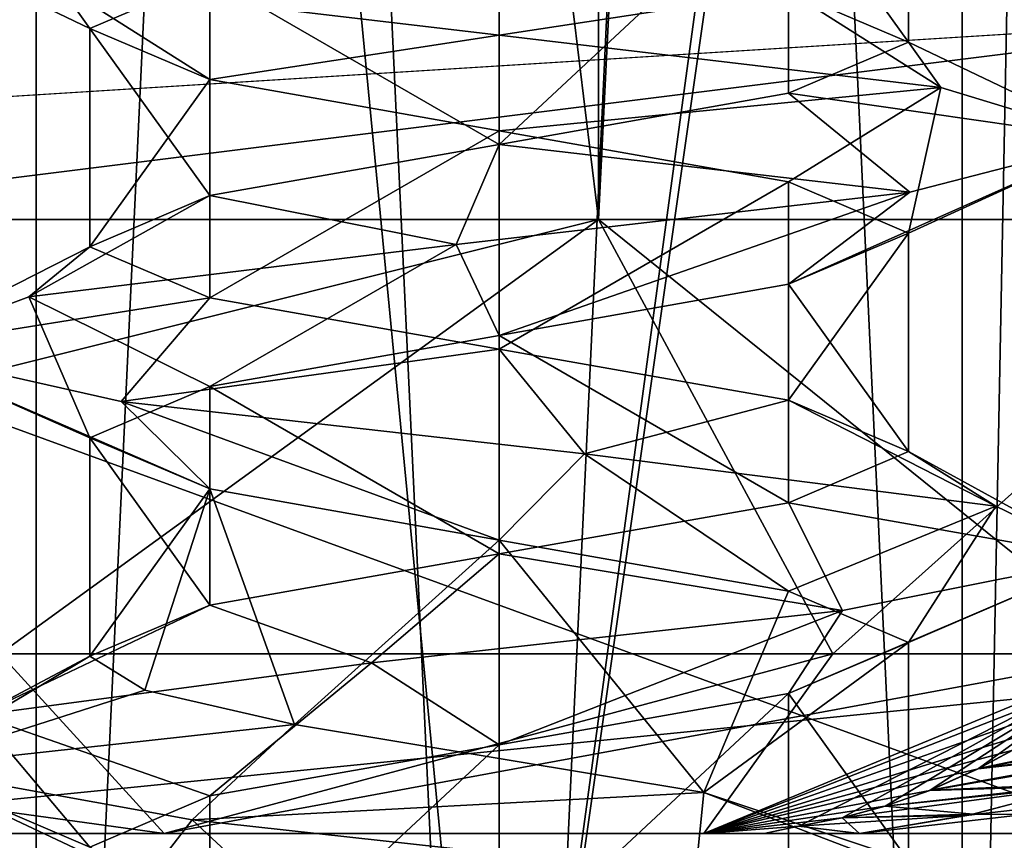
# Model space of a CAD drawing. Header units: millimetres. Extents: x -50 to 50, y -22 to 96.
# Tile 236 of 374: x 20.83 to 23.23, y -16.02 to -14.01. Entities that reach past the tile are written whole.
import ezdxf

# ---------------------------------------------------------------- set-up
doc = ezdxf.new("R2010")
doc.units = ezdxf.units.MM
doc.header["$LTSCALE"] = 65.185185
for name, color, linetype in [('12', 7, 'CONTINUOUS'), ('1231', 7, 'CONTINUOUS'), ('1233', 7, 'CONTINUOUS'), ('1287', 7, 'CONTINUOUS'), ('1288', 7, 'CONTINUOUS'), ('1289', 7, 'CONTINUOUS'), ('1290', 7, 'CONTINUOUS'), ('1298', 7, 'CONTINUOUS'), ('13', 7, 'CONTINUOUS'), ('1301', 7, 'CONTINUOUS'), ('1304', 7, 'CONTINUOUS'), ('1307', 7, 'CONTINUOUS'), ('14', 7, 'CONTINUOUS'), ('15', 7, 'CONTINUOUS'), ('16', 7, 'CONTINUOUS'), ('17', 7, 'CONTINUOUS'), ('18', 7, 'CONTINUOUS'), ('29', 7, 'CONTINUOUS'), ('3126', 7, 'CONTINUOUS'), ('3128', 7, 'CONTINUOUS'), ('3129', 7, 'CONTINUOUS'), ('3130', 7, 'CONTINUOUS'), ('3272', 7, 'CONTINUOUS'), ('3274', 7, 'CONTINUOUS'), ('3275', 7, 'CONTINUOUS'), ('3276', 7, 'CONTINUOUS'), ('3725', 7, 'CONTINUOUS'), ('3726', 7, 'CONTINUOUS'), ('3727', 7, 'CONTINUOUS'), ('3758', 7, 'CONTINUOUS'), ('3759', 7, 'CONTINUOUS'), ('3760', 7, 'CONTINUOUS'), ('3859', 7, 'CONTINUOUS'), ('3860', 7, 'CONTINUOUS'), ('3861', 7, 'CONTINUOUS'), ('3892', 7, 'CONTINUOUS'), ('3893', 7, 'CONTINUOUS'), ('3894', 7, 'CONTINUOUS'), ('42', 7, 'CONTINUOUS'), ('72', 7, 'CONTINUOUS')]:
    doc.layers.add(name, color=color, linetype=linetype)

msp = doc.modelspace()

# ---------------------------------------------------------------- linework, layer by layer
at = {"layer": '12', "color": 7, "linetype": 'CONTINUOUS', "true_color": 0xf2c12d}
for points in [[(18, -15.5607, -34.5607), (18, -14.5, -35), (22.2426, -14.5, -33.2426), (18, -15.5607, -34.5607)], [(20.7803, -15.5607, -33.8157), (18, -15.5607, -34.5607), (22.2426, -14.5, -33.2426), (20.7803, -15.5607, -33.8157)], [(22.8157, -15.5607, -31.7803), (20.7803, -15.5607, -33.8157), (22.2426, -14.5, -33.2426), (22.8157, -15.5607, -31.7803)], [(24, -14.5, -29), (22.8157, -15.5607, -31.7803), (22.2426, -14.5, -33.2426), (24, -14.5, -29)], [(23.5607, -15.5607, -29), (22.8157, -15.5607, -31.7803), (24, -14.5, -29), (23.5607, -15.5607, -29)], [(18, -16, -33.5), (20.7803, -15.5607, -33.8157), (21.182, -16, -32.182), (18, -16, -33.5)], [(20.7803, -15.5607, -33.8157), (22.8157, -15.5607, -31.7803), (21.182, -16, -32.182), (20.7803, -15.5607, -33.8157)], [(22.8157, -15.5607, -31.7803), (23.5607, -15.5607, -29), (21.182, -16, -32.182), (22.8157, -15.5607, -31.7803)], [(21.182, -16, -32.182), (23.5607, -15.5607, -29), (22.5, -16, -29), (21.182, -16, -32.182)]]:
    msp.add_3dface(points, dxfattribs=at)
at = {"layer": '1231', "color": 7, "linetype": 'CONTINUOUS', "true_color": 0xe0f2ff}
for points in [[(10.6231, -11.2872, -50), (24, -14, -50), (0, -15.5, -50), (10.6231, -11.2872, -50)], [(39.9586, -22, -50), (-39.9586, -22, -50), (39.9586, -14, -50), (39.9586, -22, -50)], [(39.9586, -14, -50), (-39.9586, -22, -50), (24, -14, -50), (39.9586, -14, -50)], [(24, -14, -50), (-39.9586, -22, -50), (0, -15.5, -50), (24, -14, -50)]]:
    msp.add_3dface(points, dxfattribs=at)
at = {"layer": '1233', "color": 7, "linetype": 'CONTINUOUS', "true_color": 0xe0f2ff}
for points in [[(0, -15.5, 50), (39.9586, -22, 50), (10.6231, -11.2872, 50), (0, -15.5, 50)], [(39.9586, -22, 50), (24, -14, 50), (10.6231, -11.2872, 50), (39.9586, -22, 50)], [(-39.9586, -22, 50), (39.9586, -22, 50), (-39.9586, -14, 50), (-39.9586, -22, 50)], [(39.9586, -22, 50), (-24, -14, 50), (-39.9586, -14, 50), (39.9586, -22, 50)], [(-24, -14, 50), (39.9586, -22, 50), (0, -15.5, 50), (-24, -14, 50)]]:
    msp.add_3dface(points, dxfattribs=at)
at = {"layer": '1287', "color": 7, "linetype": 'CONTINUOUS', "true_color": 0xe0f2ff}
for points in [[(22, 4.5, -39), (19.8787, 4.5, -39.8787), (22, -17.5, -39), (22, 4.5, -39)], [(22, -17.5, -39), (19.8787, 4.5, -39.8787), (19.8787, -17.5, -39.8787), (22, -17.5, -39)]]:
    msp.add_3dface(points, dxfattribs=at)
at = {"layer": '1288', "color": 7, "linetype": 'CONTINUOUS', "true_color": 0xe0f2ff}
for points in [[(25, 4.5, -39), (22, 4.5, -39), (22, -17.5, -39), (25, 4.5, -39)], [(25, 4.5, -39), (22, -17.5, -39), (24.5, 0, -39), (25, 4.5, -39)], [(24.5, 0, -39), (22, -17.5, -39), (24.5, -17.5, -39), (24.5, 0, -39)]]:
    msp.add_3dface(points, dxfattribs=at)
at = {"layer": '1289', "color": 7, "linetype": 'CONTINUOUS', "true_color": 0xe0f2ff}
for points in [[(22, -17.5, 39), (22, 4.5, 39), (24.5, -17.5, 39), (22, -17.5, 39)], [(24.5, -17.5, 39), (22, 4.5, 39), (24.5, 0, 39), (24.5, -17.5, 39)]]:
    msp.add_3dface(points, dxfattribs=at)
at = {"layer": '1290', "color": 7, "linetype": 'CONTINUOUS', "true_color": 0xe0f2ff}
for points in [[(22, 4.5, 39), (22, -17.5, 39), (19.8787, -17.5, 39.8787), (22, 4.5, 39)], [(19.8787, 4.5, 39.8787), (22, 4.5, 39), (19.8787, -17.5, 39.8787), (19.8787, 4.5, 39.8787)]]:
    msp.add_3dface(points, dxfattribs=at)
at = {"layer": '1298', "color": 7, "linetype": 'CONTINUOUS', "true_color": 0xe0f2ff}
for points in [[(23.1315, 4.5, -43.1313), (22, 4.5, -43.6), (23.1314, -19.6, -43.1314), (23.1315, 4.5, -43.1313)], [(23.1314, -19.6, -43.1314), (22, 4.5, -43.6), (22, -19.6, -43.6), (23.1314, -19.6, -43.1314)], [(22, 4.5, -40.4), (23.1315, 4.5, -40.8687), (22, -19.6, -40.4), (22, 4.5, -40.4)], [(22, -19.6, -40.4), (23.1315, 4.5, -40.8687), (23.1314, -19.6, -40.8686), (22, -19.6, -40.4)], [(23.6, -19.6, -42), (23.1315, 4.5, -43.1313), (23.1314, -19.6, -43.1314), (23.6, -19.6, -42)], [(23.1315, 4.5, -40.8687), (23.6, 4.5, -42), (23.1314, -19.6, -40.8686), (23.1315, 4.5, -40.8687)], [(23.1314, -19.6, -40.8686), (23.6, 4.5, -42), (23.6, -19.6, -42), (23.1314, -19.6, -40.8686)], [(23.6, 4.5, -42), (23.1315, 4.5, -43.1313), (23.6, -19.6, -42), (23.6, 4.5, -42)]]:
    msp.add_3dface(points, dxfattribs=at)
at = {"layer": '13', "color": 7, "linetype": 'CONTINUOUS', "true_color": 0xf2c12d}
for points in [[(22.5, -16, -29), (23.5607, -15.5607, -29), (22.5, -16, -3.2852), (22.5, -16, -29)], [(22.5, -16, -3.2852), (23.5607, -15.5607, -29), (22.7323, -15.9819, -3.4306), (22.5, -16, -3.2852)], [(22.7323, -15.9819, -3.4306), (23.5607, -15.5607, -29), (22.838, -15.9614, -3.6148), (22.7323, -15.9819, -3.4306)], [(22.838, -15.9614, -3.6148), (23.5607, -15.5607, -29), (22.9432, -15.933, -3.8615), (22.838, -15.9614, -3.6148)], [(22.9432, -15.933, -3.8615), (23.5607, -15.5607, -29), (23.0531, -15.8943, -4.1783), (22.9432, -15.933, -3.8615)], [(23.0531, -15.8943, -4.1783), (23.5607, -15.5607, -29), (23.1712, -15.8415, -4.5778), (23.0531, -15.8943, -4.1783)], [(23.1712, -15.8415, -4.5778), (23.5607, -15.5607, -29), (23.2558, -15.7957, -4.8981), (23.1712, -15.8415, -4.5778)]]:
    msp.add_3dface(points, dxfattribs=at)
at = {"layer": '1301', "color": 7, "linetype": 'CONTINUOUS', "true_color": 0xe0f2ff}
for points in [[(20.4, -19.6, -42), (20.8686, -19.6, -43.1314), (20.4, 4.5, -42), (20.4, -19.6, -42)], [(20.4, 4.5, -42), (20.8686, -19.6, -43.1314), (20.8685, 4.5, -43.1313), (20.4, 4.5, -42)], [(20.8686, -19.6, -40.8686), (20.4, -19.6, -42), (20.8685, 4.5, -40.8687), (20.8686, -19.6, -40.8686)], [(20.8685, 4.5, -40.8687), (20.4, -19.6, -42), (20.4, 4.5, -42), (20.8685, 4.5, -40.8687)], [(22, -19.6, -43.6), (22, 4.5, -43.6), (20.8685, 4.5, -43.1313), (22, -19.6, -43.6)], [(22, 4.5, -40.4), (20.8686, -19.6, -40.8686), (20.8685, 4.5, -40.8687), (22, 4.5, -40.4)], [(20.8686, -19.6, -43.1314), (22, -19.6, -43.6), (20.8685, 4.5, -43.1313), (20.8686, -19.6, -43.1314)], [(22, 4.5, -40.4), (22, -19.6, -40.4), (20.8686, -19.6, -40.8686), (22, 4.5, -40.4)]]:
    msp.add_3dface(points, dxfattribs=at)
at = {"layer": '1304', "color": 7, "linetype": 'CONTINUOUS', "true_color": 0xe0f2ff}
for points in [[(22, -19.6, 43.6), (22, 4.5, 43.6), (23.1315, 4.5, 43.1313), (22, -19.6, 43.6)], [(23.1314, -19.6, 43.1314), (22, -19.6, 43.6), (23.1315, 4.5, 43.1313), (23.1314, -19.6, 43.1314)], [(22, -19.6, 40.4), (23.1314, -19.6, 40.8686), (22, 4.5, 40.4), (22, -19.6, 40.4)], [(22, 4.5, 40.4), (23.1314, -19.6, 40.8686), (23.1315, 4.5, 40.8687), (22, 4.5, 40.4)], [(23.6, -19.6, 42), (23.1314, -19.6, 43.1314), (23.6, 4.5, 42), (23.6, -19.6, 42)], [(23.6, 4.5, 42), (23.1314, -19.6, 43.1314), (23.1315, 4.5, 43.1313), (23.6, 4.5, 42)], [(23.1314, -19.6, 40.8686), (23.6, -19.6, 42), (23.1315, 4.5, 40.8687), (23.1314, -19.6, 40.8686)], [(23.1315, 4.5, 40.8687), (23.6, -19.6, 42), (23.6, 4.5, 42), (23.1315, 4.5, 40.8687)]]:
    msp.add_3dface(points, dxfattribs=at)
at = {"layer": '1307', "color": 7, "linetype": 'CONTINUOUS', "true_color": 0xe0f2ff}
for points in [[(20.4, 4.5, 42), (20.8685, 4.5, 43.1313), (20.4, -19.6, 42), (20.4, 4.5, 42)], [(20.4, -19.6, 42), (20.8685, 4.5, 43.1313), (20.8686, -19.6, 43.1314), (20.4, -19.6, 42)], [(20.8685, 4.5, 40.8687), (20.4, 4.5, 42), (20.8686, -19.6, 40.8686), (20.8685, 4.5, 40.8687)], [(20.8686, -19.6, 40.8686), (20.4, 4.5, 42), (20.4, -19.6, 42), (20.8686, -19.6, 40.8686)], [(20.8685, 4.5, 43.1313), (22, 4.5, 43.6), (20.8686, -19.6, 43.1314), (20.8685, 4.5, 43.1313)], [(22, -19.6, 40.4), (22, 4.5, 40.4), (20.8685, 4.5, 40.8687), (22, -19.6, 40.4)], [(22, -19.6, 40.4), (20.8685, 4.5, 40.8687), (20.8686, -19.6, 40.8686), (22, -19.6, 40.4)], [(22, 4.5, 43.6), (22, -19.6, 43.6), (20.8686, -19.6, 43.1314), (22, 4.5, 43.6)]]:
    msp.add_3dface(points, dxfattribs=at)
at = {"layer": '14', "color": 7, "linetype": 'CONTINUOUS', "true_color": 0xf2c12d}
for points in [[(23.1712, -15.8415, -4.5778), (23.2558, -15.7957, -4.8981), (23.9177, -15.685, -4.3638), (23.1712, -15.8415, -4.5778)], [(23.7355, -15.7695, -4.0605), (23.1712, -15.8415, -4.5778), (23.9177, -15.685, -4.3638), (23.7355, -15.7695, -4.0605)], [(23.0531, -15.8943, -4.1783), (23.1712, -15.8415, -4.5778), (23.7355, -15.7695, -4.0605), (23.0531, -15.8943, -4.1783)], [(23.4424, -15.8775, -3.6384), (23.0531, -15.8943, -4.1783), (23.7355, -15.7695, -4.0605), (23.4424, -15.8775, -3.6384)], [(22.9432, -15.933, -3.8615), (23.0531, -15.8943, -4.1783), (23.4424, -15.8775, -3.6384), (22.9432, -15.933, -3.8615)], [(23.1582, -15.9525, -3.3183), (22.9432, -15.933, -3.8615), (23.4424, -15.8775, -3.6384), (23.1582, -15.9525, -3.3183)], [(22.838, -15.9614, -3.6148), (22.9432, -15.933, -3.8615), (23.1582, -15.9525, -3.3183), (22.838, -15.9614, -3.6148)], [(22.7323, -15.9819, -3.4306), (22.838, -15.9614, -3.6148), (22.8808, -16, -3.1067), (22.7323, -15.9819, -3.4306)], [(22.8808, -16, -3.1067), (22.838, -15.9614, -3.6148), (23.1582, -15.9525, -3.3183), (22.8808, -16, -3.1067)], [(22.5, -16, -3.2852), (22.7323, -15.9819, -3.4306), (22.6478, -16, -3.1697), (22.5, -16, -3.2852)], [(22.6478, -16, -3.1697), (22.7323, -15.9819, -3.4306), (22.8808, -16, -3.1067), (22.6478, -16, -3.1697)]]:
    msp.add_3dface(points, dxfattribs=at)
at = {"layer": '15', "color": 7, "linetype": 'CONTINUOUS', "true_color": 0xf2c12d}
for points in [[(33.1098, -16, 1.9655), (39, -14.1415, 7.5217), (22.8807, -16, 3.1067), (33.1098, -16, 1.9655)], [(22.8807, -16, 3.1067), (39, -14.1415, 7.5217), (23.1477, -15.9548, 3.3083), (22.8807, -16, 3.1067)], [(23.1477, -15.9548, 3.3083), (39, -14.1415, 7.5217), (23.4225, -15.8836, 3.6131), (23.1477, -15.9548, 3.3083)], [(23.1582, -15.9525, -3.3183), (23.4424, -15.8775, -3.6384), (33.1098, -16, -1.9655), (23.1582, -15.9525, -3.3183)], [(22.8808, -16, -3.1067), (23.1582, -15.9525, -3.3183), (33.1098, -16, -1.9655), (22.8808, -16, -3.1067)]]:
    msp.add_3dface(points, dxfattribs=at)
at = {"layer": '16', "color": 7, "linetype": 'CONTINUOUS', "true_color": 0xf2c12d}
for points in [[(23.7091, -15.7806, 4.0189), (23.8883, -15.6997, 4.3127), (23.1704, -15.8419, 4.5749), (23.7091, -15.7806, 4.0189)], [(23.1704, -15.8419, 4.5749), (23.8883, -15.6997, 4.3127), (23.2552, -15.796, 4.8957), (23.1704, -15.8419, 4.5749)], [(23.4225, -15.8836, 3.6131), (23.7091, -15.7806, 4.0189), (23.0522, -15.8947, 4.1754), (23.4225, -15.8836, 3.6131)], [(23.0522, -15.8947, 4.1754), (23.7091, -15.7806, 4.0189), (23.1704, -15.8419, 4.5749), (23.0522, -15.8947, 4.1754)], [(23.1477, -15.9548, 3.3083), (23.4225, -15.8836, 3.6131), (22.8371, -15.9616, 3.613), (23.1477, -15.9548, 3.3083)], [(22.8371, -15.9616, 3.613), (23.4225, -15.8836, 3.6131), (22.9422, -15.9333, 3.8591), (22.8371, -15.9616, 3.613)], [(22.9422, -15.9333, 3.8591), (23.4225, -15.8836, 3.6131), (23.0522, -15.8947, 4.1754), (22.9422, -15.9333, 3.8591)], [(22.8807, -16, 3.1067), (23.1477, -15.9548, 3.3083), (22.7315, -15.982, 3.4296), (22.8807, -16, 3.1067)], [(22.7315, -15.982, 3.4296), (23.1477, -15.9548, 3.3083), (22.8371, -15.9616, 3.613), (22.7315, -15.982, 3.4296)], [(22.5, -16, 3.2852), (22.6473, -16, 3.1699), (22.7315, -15.982, 3.4296), (22.5, -16, 3.2852)], [(22.6473, -16, 3.1699), (22.8807, -16, 3.1067), (22.7315, -15.982, 3.4296), (22.6473, -16, 3.1699)]]:
    msp.add_3dface(points, dxfattribs=at)
at = {"layer": '17', "color": 7, "linetype": 'CONTINUOUS', "true_color": 0xf2c12d}
for points in [[(22.5, -16, 19), (23.5179, -15.6018, 6.0637), (23.5607, -15.5607, 19), (22.5, -16, 19)], [(23.4418, -15.6675, 5.6972), (23.5179, -15.6018, 6.0637), (22.5, -16, 19), (23.4418, -15.6675, 5.6972)], [(23.3455, -15.739, 5.2672), (23.4418, -15.6675, 5.6972), (22.5, -16, 19), (23.3455, -15.739, 5.2672)], [(23.2552, -15.796, 4.8957), (23.3455, -15.739, 5.2672), (22.5, -16, 19), (23.2552, -15.796, 4.8957)], [(23.1704, -15.8419, 4.5749), (23.2552, -15.796, 4.8957), (22.5, -16, 19), (23.1704, -15.8419, 4.5749)], [(23.0522, -15.8947, 4.1754), (23.1704, -15.8419, 4.5749), (22.5, -16, 19), (23.0522, -15.8947, 4.1754)], [(22.9422, -15.9333, 3.8591), (23.0522, -15.8947, 4.1754), (22.5, -16, 19), (22.9422, -15.9333, 3.8591)], [(22.8371, -15.9616, 3.613), (22.9422, -15.9333, 3.8591), (22.5, -16, 19), (22.8371, -15.9616, 3.613)], [(22.7315, -15.982, 3.4296), (22.8371, -15.9616, 3.613), (22.5, -16, 19), (22.7315, -15.982, 3.4296)], [(22.5, -16, 3.2852), (22.7315, -15.982, 3.4296), (22.5, -16, 11.1426), (22.5, -16, 3.2852)], [(22.7315, -15.982, 3.4296), (22.5, -16, 19), (22.5, -16, 11.1426), (22.7315, -15.982, 3.4296)]]:
    msp.add_3dface(points, dxfattribs=at)
at = {"layer": '18', "color": 7, "linetype": 'CONTINUOUS', "true_color": 0xf2c12d}
for points in [[(18, -16, -33.5), (21.182, -16, -32.182), (18, -16, 23.5), (18, -16, -33.5)], [(18, -16, 23.5), (21.182, -16, -32.182), (21.182, -16, 22.182), (18, -16, 23.5)], [(21.182, -16, -32.182), (22.5, -16, -29), (21.182, -16, 22.182), (21.182, -16, -32.182)], [(22.5, -16, -29), (22.5, -16, -3.2852), (21.182, -16, 22.182), (22.5, -16, -29)], [(22.5, -16, -3.2852), (22.5, -16, 3.2852), (21.182, -16, 22.182), (22.5, -16, -3.2852)], [(22.5, -16, 3.2852), (22.5, -16, 11.1426), (21.182, -16, 22.182), (22.5, -16, 3.2852)], [(22.5, -16, 11.1426), (22.5, -16, 19), (21.182, -16, 22.182), (22.5, -16, 11.1426)], [(22.5, -16, -3.2852), (22.6478, -16, -3.1697), (22.5, -16, 3.2852), (22.5, -16, -3.2852)], [(22.6478, -16, -3.1697), (22.6473, -16, 3.1699), (22.5, -16, 3.2852), (22.6478, -16, -3.1697)], [(22.6478, -16, -3.1697), (22.8808, -16, -3.1067), (22.6473, -16, 3.1699), (22.6478, -16, -3.1697)], [(22.8808, -16, -3.1067), (22.8807, -16, 3.1067), (22.6473, -16, 3.1699), (22.8808, -16, -3.1067)], [(22.8807, -16, 3.1067), (22.8808, -16, -3.1067), (33.1098, -16, -1.9655), (22.8807, -16, 3.1067)], [(33.1098, -16, 1.9655), (22.8807, -16, 3.1067), (33.1098, -16, -1.9655), (33.1098, -16, 1.9655)]]:
    msp.add_3dface(points, dxfattribs=at)
at = {"layer": '29', "color": 7, "linetype": 'CONTINUOUS', "true_color": 0xf2c12d}
for points in [[(18, -14.5, -35), (18, 20.5, -35), (22.2426, 20.5, -33.2426), (18, -14.5, -35)], [(22.2426, -14.5, -33.2426), (18, -14.5, -35), (22.2426, 20.5, -33.2426), (22.2426, -14.5, -33.2426)], [(24, -14.5, -29), (22.2426, -14.5, -33.2426), (24, 20.5, -29), (24, -14.5, -29)], [(24, 20.5, -29), (22.2426, -14.5, -33.2426), (22.2426, 20.5, -33.2426), (24, 20.5, -29)]]:
    msp.add_3dface(points, dxfattribs=at)
at = {"layer": '3126', "linetype": 'CONTINUOUS'}
msp.add_3dface([(21.25, -15.9667, -43.299), (22.4794, -16.1018, -43.4213), (21.5, -16.1998, -42.866), (21.25, -15.9667, -43.299)], dxfattribs=at)
at = {"layer": '3128', "linetype": 'CONTINUOUS'}
for points in [[(22.5, -15.9002, -42.866), (21.25, -15.9667, -43.299), (21.5, -15.7335, -42.866), (22.5, -15.9002, -42.866)], [(22.4794, -16.1018, -43.4213), (21.25, -15.9667, -43.299), (22.5, -15.9002, -42.866), (22.4794, -16.1018, -43.4213)], [(23.3837, -16.2369, -42.5792), (22.4794, -16.1018, -43.4213), (22.5, -15.9002, -42.866), (23.3837, -16.2369, -42.5792)], [(23, -16.0668, -42), (23.3837, -16.2369, -42.5792), (22.5, -15.9002, -42.866), (23, -16.0668, -42)]]:
    msp.add_3dface(points, dxfattribs=at)
at = {"layer": '3129', "linetype": 'CONTINUOUS'}
for points in [[(20.5009, -13.7944, -41.9476), (20.921, -13.9222, -43.042), (21, -14.0332, -42), (20.5009, -13.7944, -41.9476)], [(21.2929, -13.9081, -41.2929), (20.5009, -13.7944, -41.9476), (21, -14.0332, -42), (21.2929, -13.9081, -41.2929)], [(20.921, -13.9222, -43.042), (22, -14.05, -43.5), (21.2929, -14.1582, -42.7071), (20.921, -13.9222, -43.042)], [(21, -14.0332, -42), (20.921, -13.9222, -43.042), (21.2929, -14.1582, -42.7071), (21, -14.0332, -42)], [(21.2929, -14.1582, -42.7071), (22, -14.05, -43.5), (22, -14.2832, -43), (21.2929, -14.1582, -42.7071)], [(22, -14.05, -43.5), (23.079, -14.1778, -43.042), (22, -14.2832, -43), (22, -14.05, -43.5)], [(22, -14.2832, -43), (23.079, -14.1778, -43.042), (22.7071, -14.4081, -42.7071), (22, -14.2832, -43)], [(22.7071, -14.4081, -42.7071), (23.079, -14.1778, -43.042), (23, -14.5332, -42), (22.7071, -14.4081, -42.7071)], [(23.079, -14.1778, -43.042), (23.4991, -14.3056, -41.9476), (23, -14.5332, -42), (23.079, -14.1778, -43.042)], [(23.4991, -14.3056, -41.9476), (23.0037, -14.4333, -40.8853), (22.7071, -14.6582, -41.2929), (23.4991, -14.3056, -41.9476)], [(23, -14.5332, -42), (23.4991, -14.3056, -41.9476), (22.7071, -14.6582, -41.2929), (23, -14.5332, -42)], [(23.0037, -14.4333, -40.8853), (21.8954, -14.5611, -40.5036), (22.0001, -14.7831, -41), (23.0037, -14.4333, -40.8853)], [(22.7071, -14.6582, -41.2929), (23.0037, -14.4333, -40.8853), (22.0001, -14.7831, -41), (22.7071, -14.6582, -41.2929)], [(21.8954, -14.5611, -40.5036), (20.8509, -14.6889, -41.0359), (21.2929, -14.9082, -41.2929), (21.8954, -14.5611, -40.5036)], [(22.0001, -14.7831, -41), (21.8954, -14.5611, -40.5036), (21.2929, -14.9082, -41.2929), (22.0001, -14.7831, -41)], [(20.8509, -14.6889, -41.0359), (20.5082, -14.8167, -42.1568), (21, -15.0332, -42), (20.8509, -14.6889, -41.0359)], [(21.2929, -14.9082, -41.2929), (20.8509, -14.6889, -41.0359), (21, -15.0332, -42), (21.2929, -14.9082, -41.2929)], [(20.5082, -14.8167, -42.1568), (21.0765, -14.9444, -43.182), (21.2929, -15.1582, -42.7071), (20.5082, -14.8167, -42.1568)], [(21, -15.0332, -42), (20.5082, -14.8167, -42.1568), (21.2929, -15.1582, -42.7071), (21, -15.0332, -42)], [(21.0765, -14.9444, -43.182), (22.2088, -15.0722, -43.4854), (22, -15.2832, -43), (21.0765, -14.9444, -43.182)], [(21.2929, -15.1582, -42.7071), (21.0765, -14.9444, -43.182), (22, -15.2832, -43), (21.2929, -15.1582, -42.7071)], [(22, -15.2832, -43), (22.2088, -15.0722, -43.4854), (22.7071, -15.4082, -42.7071), (22, -15.2832, -43)], [(22.2088, -15.0722, -43.4854), (23.2135, -15.2, -42.8817), (22.7071, -15.4082, -42.7071), (22.2088, -15.0722, -43.4854)], [(22.7071, -15.4082, -42.7071), (23.2135, -15.2, -42.8817), (23, -15.5332, -42), (22.7071, -15.4082, -42.7071)], [(23.2135, -15.2, -42.8817), (23.4772, -15.3278, -41.7396), (23, -15.5332, -42), (23.2135, -15.2, -42.8817)], [(23.4772, -15.3278, -41.7396), (22.8387, -15.4556, -40.7564), (22.7071, -15.6582, -41.2929), (23.4772, -15.3278, -41.7396)], [(23, -15.5332, -42), (23.4772, -15.3278, -41.7396), (22.7071, -15.6582, -41.2929), (23, -15.5332, -42)], [(22.8387, -15.4556, -40.7564), (21.6881, -15.5833, -40.5328), (21.9999, -15.7832, -41), (22.8387, -15.4556, -40.7564)], [(22.7071, -15.6582, -41.2929), (22.8387, -15.4556, -40.7564), (21.9999, -15.7832, -41), (22.7071, -15.6582, -41.2929)], [(21.6881, -15.5833, -40.5328), (20.728, -15.7111, -41.2051), (21.2929, -15.9082, -41.2929), (21.6881, -15.5833, -40.5328)], [(21.9999, -15.7832, -41), (21.6881, -15.5833, -40.5328), (21.2929, -15.9082, -41.2929), (21.9999, -15.7832, -41)], [(20.5446, -15.8389, -42.3629), (21, -16.0332, -42), (20.728, -15.7111, -41.2051), (20.5446, -15.8389, -42.3629)], [(20.728, -15.7111, -41.2051), (21, -16.0332, -42), (21.2929, -15.9082, -41.2929), (20.728, -15.7111, -41.2051)], [(21.25, -15.9667, -43.299), (21.134, -16.1165, -42.5), (20.5446, -15.8389, -42.3629), (21.25, -15.9667, -43.299)], [(21.134, -16.1165, -42.5), (21, -16.0332, -42), (20.5446, -15.8389, -42.3629), (21.134, -16.1165, -42.5)], [(21.25, -15.9667, -43.299), (21.5, -16.1998, -42.866), (21.134, -16.1165, -42.5), (21.25, -15.9667, -43.299)]]:
    msp.add_3dface(points, dxfattribs=at)
at = {"layer": '3130', "linetype": 'CONTINUOUS'}
for points in [[(22, -14.05, -43.5), (20.921, -13.9222, -43.042), (22, -13.8168, -43), (22, -14.05, -43.5)], [(22.7071, -13.9418, -42.7071), (22, -14.05, -43.5), (22, -13.8168, -43), (22.7071, -13.9418, -42.7071)], [(23.079, -14.1778, -43.042), (22, -14.05, -43.5), (22.7071, -13.9418, -42.7071), (23.079, -14.1778, -43.042)], [(23, -14.0668, -42), (23.079, -14.1778, -43.042), (22.7071, -13.9418, -42.7071), (23, -14.0668, -42)], [(22.7071, -14.1918, -41.2929), (23.4991, -14.3056, -41.9476), (23, -14.0668, -42), (22.7071, -14.1918, -41.2929)], [(23.4991, -14.3056, -41.9476), (23.079, -14.1778, -43.042), (23, -14.0668, -42), (23.4991, -14.3056, -41.9476)], [(22.0001, -14.3168, -41), (23.0037, -14.4333, -40.8853), (22.7071, -14.1918, -41.2929), (22.0001, -14.3168, -41)], [(23.0037, -14.4333, -40.8853), (23.4991, -14.3056, -41.9476), (22.7071, -14.1918, -41.2929), (23.0037, -14.4333, -40.8853)], [(21.2929, -14.4418, -41.2929), (21.8954, -14.5611, -40.5036), (22.0001, -14.3168, -41), (21.2929, -14.4418, -41.2929)], [(21.8954, -14.5611, -40.5036), (23.0037, -14.4333, -40.8853), (22.0001, -14.3168, -41), (21.8954, -14.5611, -40.5036)], [(20.8509, -14.6889, -41.0359), (21.8954, -14.5611, -40.5036), (21.2929, -14.4418, -41.2929), (20.8509, -14.6889, -41.0359)], [(21, -14.5668, -42), (20.8509, -14.6889, -41.0359), (21.2929, -14.4418, -41.2929), (21, -14.5668, -42)], [(20.5082, -14.8167, -42.1568), (20.8509, -14.6889, -41.0359), (21, -14.5668, -42), (20.5082, -14.8167, -42.1568)], [(21.2929, -14.6918, -42.7071), (20.5082, -14.8167, -42.1568), (21, -14.5668, -42), (21.2929, -14.6918, -42.7071)], [(21.0765, -14.9444, -43.182), (20.5082, -14.8167, -42.1568), (21.2929, -14.6918, -42.7071), (21.0765, -14.9444, -43.182)], [(22, -14.8168, -43), (21.0765, -14.9444, -43.182), (21.2929, -14.6918, -42.7071), (22, -14.8168, -43)], [(22.2088, -15.0722, -43.4854), (21.0765, -14.9444, -43.182), (22, -14.8168, -43), (22.2088, -15.0722, -43.4854)], [(22.7071, -14.9418, -42.7071), (22.2088, -15.0722, -43.4854), (22, -14.8168, -43), (22.7071, -14.9418, -42.7071)], [(23.2135, -15.2, -42.8817), (22.2088, -15.0722, -43.4854), (22.7071, -14.9418, -42.7071), (23.2135, -15.2, -42.8817)], [(23, -15.0668, -42), (23.2135, -15.2, -42.8817), (22.7071, -14.9418, -42.7071), (23, -15.0668, -42)], [(23.4772, -15.3278, -41.7396), (23, -15.0668, -42), (22.7071, -15.1919, -41.2929), (23.4772, -15.3278, -41.7396)], [(23.4772, -15.3278, -41.7396), (23.2135, -15.2, -42.8817), (23, -15.0668, -42), (23.4772, -15.3278, -41.7396)], [(21.9999, -15.3169, -41), (22.8387, -15.4556, -40.7564), (22.7071, -15.1919, -41.2929), (21.9999, -15.3169, -41)], [(22.8387, -15.4556, -40.7564), (23.4772, -15.3278, -41.7396), (22.7071, -15.1919, -41.2929), (22.8387, -15.4556, -40.7564)], [(21.2929, -15.4418, -41.2929), (21.6881, -15.5833, -40.5328), (21.9999, -15.3169, -41), (21.2929, -15.4418, -41.2929)], [(21.6881, -15.5833, -40.5328), (22.8387, -15.4556, -40.7564), (21.9999, -15.3169, -41), (21.6881, -15.5833, -40.5328)], [(20.728, -15.7111, -41.2051), (21.6881, -15.5833, -40.5328), (21.2929, -15.4418, -41.2929), (20.728, -15.7111, -41.2051)], [(21, -15.5668, -42), (20.728, -15.7111, -41.2051), (21.2929, -15.4418, -41.2929), (21, -15.5668, -42)], [(20.5446, -15.8389, -42.3629), (20.728, -15.7111, -41.2051), (21, -15.5668, -42), (20.5446, -15.8389, -42.3629)], [(21.134, -15.6502, -42.5), (20.5446, -15.8389, -42.3629), (21, -15.5668, -42), (21.134, -15.6502, -42.5)], [(21.5, -15.7335, -42.866), (20.5446, -15.8389, -42.3629), (21.134, -15.6502, -42.5), (21.5, -15.7335, -42.866)], [(21.5, -15.7335, -42.866), (21.25, -15.9667, -43.299), (20.5446, -15.8389, -42.3629), (21.5, -15.7335, -42.866)]]:
    msp.add_3dface(points, dxfattribs=at)
at = {"layer": '3272', "linetype": 'CONTINUOUS'}
msp.add_3dface([(21.25, -15.9667, 40.701), (22.4794, -16.1018, 40.5787), (21.5, -16.1998, 41.134), (21.25, -15.9667, 40.701)], dxfattribs=at)
at = {"layer": '3274', "linetype": 'CONTINUOUS'}
for points in [[(22.5, -15.9002, 41.134), (21.25, -15.9667, 40.701), (21.5, -15.7335, 41.134), (22.5, -15.9002, 41.134)], [(22.4794, -16.1018, 40.5787), (21.25, -15.9667, 40.701), (22.5, -15.9002, 41.134), (22.4794, -16.1018, 40.5787)], [(23.3837, -16.2369, 41.4208), (22.4794, -16.1018, 40.5787), (22.5, -15.9002, 41.134), (23.3837, -16.2369, 41.4208)], [(23, -16.0668, 42), (23.3837, -16.2369, 41.4208), (22.5, -15.9002, 41.134), (23, -16.0668, 42)]]:
    msp.add_3dface(points, dxfattribs=at)
at = {"layer": '3275', "linetype": 'CONTINUOUS'}
for points in [[(20.5009, -13.7944, 42.0524), (20.921, -13.9222, 40.958), (21, -14.0332, 42), (20.5009, -13.7944, 42.0524)], [(21.2929, -13.9081, 42.7071), (20.5009, -13.7944, 42.0524), (21, -14.0332, 42), (21.2929, -13.9081, 42.7071)], [(20.921, -13.9222, 40.958), (22, -14.05, 40.5), (21.2929, -14.1582, 41.2929), (20.921, -13.9222, 40.958)], [(21, -14.0332, 42), (20.921, -13.9222, 40.958), (21.2929, -14.1582, 41.2929), (21, -14.0332, 42)], [(21.2929, -14.1582, 41.2929), (22, -14.05, 40.5), (22, -14.2832, 41), (21.2929, -14.1582, 41.2929)], [(22, -14.05, 40.5), (23.079, -14.1778, 40.958), (22, -14.2832, 41), (22, -14.05, 40.5)], [(22, -14.2832, 41), (23.079, -14.1778, 40.958), (22.7071, -14.4081, 41.2929), (22, -14.2832, 41)], [(22.7071, -14.4081, 41.2929), (23.079, -14.1778, 40.958), (23, -14.5332, 42), (22.7071, -14.4081, 41.2929)], [(23.079, -14.1778, 40.958), (23.4991, -14.3056, 42.0524), (23, -14.5332, 42), (23.079, -14.1778, 40.958)], [(23.4991, -14.3056, 42.0524), (23.0037, -14.4333, 43.1147), (22.7071, -14.6582, 42.7071), (23.4991, -14.3056, 42.0524)], [(23, -14.5332, 42), (23.4991, -14.3056, 42.0524), (22.7071, -14.6582, 42.7071), (23, -14.5332, 42)], [(23.0037, -14.4333, 43.1147), (21.8954, -14.5611, 43.4964), (22.0001, -14.7831, 43), (23.0037, -14.4333, 43.1147)], [(22.7071, -14.6582, 42.7071), (23.0037, -14.4333, 43.1147), (22.0001, -14.7831, 43), (22.7071, -14.6582, 42.7071)], [(21.8954, -14.5611, 43.4964), (20.8509, -14.6889, 42.9641), (21.2929, -14.9082, 42.7071), (21.8954, -14.5611, 43.4964)], [(22.0001, -14.7831, 43), (21.8954, -14.5611, 43.4964), (21.2929, -14.9082, 42.7071), (22.0001, -14.7831, 43)], [(20.8509, -14.6889, 42.9641), (20.5082, -14.8167, 41.8432), (21, -15.0332, 42), (20.8509, -14.6889, 42.9641)], [(21.2929, -14.9082, 42.7071), (20.8509, -14.6889, 42.9641), (21, -15.0332, 42), (21.2929, -14.9082, 42.7071)], [(20.5082, -14.8167, 41.8432), (21.0765, -14.9444, 40.818), (21.2929, -15.1582, 41.2929), (20.5082, -14.8167, 41.8432)], [(21, -15.0332, 42), (20.5082, -14.8167, 41.8432), (21.2929, -15.1582, 41.2929), (21, -15.0332, 42)], [(21.0765, -14.9444, 40.818), (22.2088, -15.0722, 40.5146), (22, -15.2832, 41), (21.0765, -14.9444, 40.818)], [(21.2929, -15.1582, 41.2929), (21.0765, -14.9444, 40.818), (22, -15.2832, 41), (21.2929, -15.1582, 41.2929)], [(22, -15.2832, 41), (22.2088, -15.0722, 40.5146), (22.7071, -15.4082, 41.2929), (22, -15.2832, 41)], [(22.2088, -15.0722, 40.5146), (23.2135, -15.2, 41.1183), (22.7071, -15.4082, 41.2929), (22.2088, -15.0722, 40.5146)], [(22.7071, -15.4082, 41.2929), (23.2135, -15.2, 41.1183), (23, -15.5332, 42), (22.7071, -15.4082, 41.2929)], [(23.2135, -15.2, 41.1183), (23.4772, -15.3278, 42.2604), (23, -15.5332, 42), (23.2135, -15.2, 41.1183)], [(23.4772, -15.3278, 42.2604), (22.8387, -15.4556, 43.2436), (22.7071, -15.6582, 42.7071), (23.4772, -15.3278, 42.2604)], [(23, -15.5332, 42), (23.4772, -15.3278, 42.2604), (22.7071, -15.6582, 42.7071), (23, -15.5332, 42)], [(22.8387, -15.4556, 43.2436), (21.6881, -15.5833, 43.4672), (21.9999, -15.7832, 43), (22.8387, -15.4556, 43.2436)], [(22.7071, -15.6582, 42.7071), (22.8387, -15.4556, 43.2436), (21.9999, -15.7832, 43), (22.7071, -15.6582, 42.7071)], [(21.6881, -15.5833, 43.4672), (20.728, -15.7111, 42.7949), (21.2929, -15.9082, 42.7071), (21.6881, -15.5833, 43.4672)], [(21.9999, -15.7832, 43), (21.6881, -15.5833, 43.4672), (21.2929, -15.9082, 42.7071), (21.9999, -15.7832, 43)], [(20.5446, -15.8389, 41.6371), (21, -16.0332, 42), (20.728, -15.7111, 42.7949), (20.5446, -15.8389, 41.6371)], [(20.728, -15.7111, 42.7949), (21, -16.0332, 42), (21.2929, -15.9082, 42.7071), (20.728, -15.7111, 42.7949)], [(21.25, -15.9667, 40.701), (21.134, -16.1165, 41.5), (20.5446, -15.8389, 41.6371), (21.25, -15.9667, 40.701)], [(21.134, -16.1165, 41.5), (21, -16.0332, 42), (20.5446, -15.8389, 41.6371), (21.134, -16.1165, 41.5)], [(21.25, -15.9667, 40.701), (21.5, -16.1998, 41.134), (21.134, -16.1165, 41.5), (21.25, -15.9667, 40.701)]]:
    msp.add_3dface(points, dxfattribs=at)
at = {"layer": '3276', "linetype": 'CONTINUOUS'}
for points in [[(22, -14.05, 40.5), (20.921, -13.9222, 40.958), (22, -13.8168, 41), (22, -14.05, 40.5)], [(22.7071, -13.9418, 41.2929), (22, -14.05, 40.5), (22, -13.8168, 41), (22.7071, -13.9418, 41.2929)], [(23.079, -14.1778, 40.958), (22, -14.05, 40.5), (22.7071, -13.9418, 41.2929), (23.079, -14.1778, 40.958)], [(23, -14.0668, 42), (23.079, -14.1778, 40.958), (22.7071, -13.9418, 41.2929), (23, -14.0668, 42)], [(22.7071, -14.1918, 42.7071), (23.4991, -14.3056, 42.0524), (23, -14.0668, 42), (22.7071, -14.1918, 42.7071)], [(23.4991, -14.3056, 42.0524), (23.079, -14.1778, 40.958), (23, -14.0668, 42), (23.4991, -14.3056, 42.0524)], [(22.0001, -14.3168, 43), (23.0037, -14.4333, 43.1147), (22.7071, -14.1918, 42.7071), (22.0001, -14.3168, 43)], [(23.0037, -14.4333, 43.1147), (23.4991, -14.3056, 42.0524), (22.7071, -14.1918, 42.7071), (23.0037, -14.4333, 43.1147)], [(21.2929, -14.4418, 42.7071), (21.8954, -14.5611, 43.4964), (22.0001, -14.3168, 43), (21.2929, -14.4418, 42.7071)], [(21.8954, -14.5611, 43.4964), (23.0037, -14.4333, 43.1147), (22.0001, -14.3168, 43), (21.8954, -14.5611, 43.4964)], [(20.8509, -14.6889, 42.9641), (21.8954, -14.5611, 43.4964), (21.2929, -14.4418, 42.7071), (20.8509, -14.6889, 42.9641)], [(21, -14.5668, 42), (20.8509, -14.6889, 42.9641), (21.2929, -14.4418, 42.7071), (21, -14.5668, 42)], [(20.5082, -14.8167, 41.8432), (20.8509, -14.6889, 42.9641), (21, -14.5668, 42), (20.5082, -14.8167, 41.8432)], [(21.2929, -14.6918, 41.2929), (20.5082, -14.8167, 41.8432), (21, -14.5668, 42), (21.2929, -14.6918, 41.2929)], [(21.0765, -14.9444, 40.818), (20.5082, -14.8167, 41.8432), (21.2929, -14.6918, 41.2929), (21.0765, -14.9444, 40.818)], [(22, -14.8168, 41), (21.0765, -14.9444, 40.818), (21.2929, -14.6918, 41.2929), (22, -14.8168, 41)], [(22.2088, -15.0722, 40.5146), (21.0765, -14.9444, 40.818), (22, -14.8168, 41), (22.2088, -15.0722, 40.5146)], [(22.7071, -14.9418, 41.2929), (22.2088, -15.0722, 40.5146), (22, -14.8168, 41), (22.7071, -14.9418, 41.2929)], [(23.2135, -15.2, 41.1183), (22.2088, -15.0722, 40.5146), (22.7071, -14.9418, 41.2929), (23.2135, -15.2, 41.1183)], [(23, -15.0668, 42), (23.2135, -15.2, 41.1183), (22.7071, -14.9418, 41.2929), (23, -15.0668, 42)], [(23.4772, -15.3278, 42.2604), (23, -15.0668, 42), (22.7071, -15.1919, 42.7071), (23.4772, -15.3278, 42.2604)], [(23.4772, -15.3278, 42.2604), (23.2135, -15.2, 41.1183), (23, -15.0668, 42), (23.4772, -15.3278, 42.2604)], [(21.9999, -15.3169, 43), (22.8387, -15.4556, 43.2436), (22.7071, -15.1919, 42.7071), (21.9999, -15.3169, 43)], [(22.8387, -15.4556, 43.2436), (23.4772, -15.3278, 42.2604), (22.7071, -15.1919, 42.7071), (22.8387, -15.4556, 43.2436)], [(21.2929, -15.4418, 42.7071), (21.6881, -15.5833, 43.4672), (21.9999, -15.3169, 43), (21.2929, -15.4418, 42.7071)], [(21.6881, -15.5833, 43.4672), (22.8387, -15.4556, 43.2436), (21.9999, -15.3169, 43), (21.6881, -15.5833, 43.4672)], [(20.728, -15.7111, 42.7949), (21.6881, -15.5833, 43.4672), (21.2929, -15.4418, 42.7071), (20.728, -15.7111, 42.7949)], [(21, -15.5668, 42), (20.728, -15.7111, 42.7949), (21.2929, -15.4418, 42.7071), (21, -15.5668, 42)], [(20.5446, -15.8389, 41.6371), (20.728, -15.7111, 42.7949), (21, -15.5668, 42), (20.5446, -15.8389, 41.6371)], [(21.134, -15.6502, 41.5), (20.5446, -15.8389, 41.6371), (21, -15.5668, 42), (21.134, -15.6502, 41.5)], [(21.5, -15.7335, 41.134), (20.5446, -15.8389, 41.6371), (21.134, -15.6502, 41.5), (21.5, -15.7335, 41.134)], [(21.5, -15.7335, 41.134), (21.25, -15.9667, 40.701), (20.5446, -15.8389, 41.6371), (21.5, -15.7335, 41.134)]]:
    msp.add_3dface(points, dxfattribs=at)
at = {"layer": '3725', "linetype": 'CONTINUOUS'}
for points in [[(23, -16.0668, -42), (23, -15.5332, -42), (22.7071, -15.6582, -41.2929), (23, -16.0668, -42)], [(22.0001, -16.3168, -41), (22.7071, -15.6582, -41.2929), (21.9999, -15.7832, -41), (22.0001, -16.3168, -41)], [(22.0001, -16.3168, -41), (22.7071, -16.1918, -41.2929), (22.7071, -15.6582, -41.2929), (22.0001, -16.3168, -41)], [(22.7071, -16.1918, -41.2929), (23, -16.0668, -42), (22.7071, -15.6582, -41.2929), (22.7071, -16.1918, -41.2929)], [(21.2929, -16.4418, -41.2929), (22.0001, -16.3168, -41), (21.9999, -15.7832, -41), (21.2929, -16.4418, -41.2929)], [(21.2929, -16.4418, -41.2929), (21.9999, -15.7832, -41), (21.2929, -15.9082, -41.2929), (21.2929, -16.4418, -41.2929)], [(21, -16.0332, -42), (21.2929, -16.4418, -41.2929), (21.2929, -15.9082, -41.2929), (21, -16.0332, -42)]]:
    msp.add_3dface(points, dxfattribs=at)
at = {"layer": '3726', "linetype": 'CONTINUOUS'}
for points in [[(23, -14.5332, -42), (22.7071, -14.6582, -41.2929), (23, -15.0668, -42), (23, -14.5332, -42)], [(22.7071, -14.6582, -41.2929), (22.0001, -14.7831, -41), (22.7071, -15.1919, -41.2929), (22.7071, -14.6582, -41.2929)], [(23, -15.0668, -42), (22.7071, -14.6582, -41.2929), (22.7071, -15.1919, -41.2929), (23, -15.0668, -42)], [(22.0001, -14.7831, -41), (21.2929, -14.9082, -41.2929), (21.9999, -15.3169, -41), (22.0001, -14.7831, -41)], [(22.0001, -14.7831, -41), (21.9999, -15.3169, -41), (22.7071, -15.1919, -41.2929), (22.0001, -14.7831, -41)], [(21.2929, -14.9082, -41.2929), (21, -15.0332, -42), (21.2929, -15.4418, -41.2929), (21.2929, -14.9082, -41.2929)], [(21.2929, -14.9082, -41.2929), (21.2929, -15.4418, -41.2929), (21.9999, -15.3169, -41), (21.2929, -14.9082, -41.2929)], [(21, -15.0332, -42), (21, -15.5668, -42), (21.2929, -15.4418, -41.2929), (21, -15.0332, -42)]]:
    msp.add_3dface(points, dxfattribs=at)
at = {"layer": '3727', "linetype": 'CONTINUOUS'}
for points in [[(23, -13.5332, -42), (22.7071, -13.6582, -41.2929), (23, -14.0668, -42), (23, -13.5332, -42)], [(22.7071, -13.6582, -41.2929), (22, -13.7832, -41), (22.0001, -14.3168, -41), (22.7071, -13.6582, -41.2929)], [(22.7071, -13.6582, -41.2929), (22.0001, -14.3168, -41), (22.7071, -14.1918, -41.2929), (22.7071, -13.6582, -41.2929)], [(22.7071, -13.6582, -41.2929), (22.7071, -14.1918, -41.2929), (23, -14.0668, -42), (22.7071, -13.6582, -41.2929)], [(22, -13.7832, -41), (21.2929, -13.9081, -41.2929), (22.0001, -14.3168, -41), (22, -13.7832, -41)], [(21.2929, -13.9081, -41.2929), (21, -14.0332, -42), (21.2929, -14.4418, -41.2929), (21.2929, -13.9081, -41.2929)], [(21.2929, -13.9081, -41.2929), (21.2929, -14.4418, -41.2929), (22.0001, -14.3168, -41), (21.2929, -13.9081, -41.2929)], [(21, -14.0332, -42), (21, -14.5668, -42), (21.2929, -14.4418, -41.2929), (21, -14.0332, -42)]]:
    msp.add_3dface(points, dxfattribs=at)
at = {"layer": '3758', "linetype": 'CONTINUOUS'}
for points in [[(21, -15.0332, -42), (21.2929, -15.1582, -42.7071), (21, -15.5668, -42), (21, -15.0332, -42)], [(21.2929, -15.1582, -42.7071), (21.134, -15.6502, -42.5), (21, -15.5668, -42), (21.2929, -15.1582, -42.7071)], [(21.2929, -15.1582, -42.7071), (21.5, -15.7335, -42.866), (21.134, -15.6502, -42.5), (21.2929, -15.1582, -42.7071)], [(21.5, -15.7335, -42.866), (21.2929, -15.1582, -42.7071), (22, -15.2832, -43), (21.5, -15.7335, -42.866)], [(22.5, -15.9002, -42.866), (21.5, -15.7335, -42.866), (22, -15.2832, -43), (22.5, -15.9002, -42.866)], [(22.5, -15.9002, -42.866), (22, -15.2832, -43), (22.7071, -15.4082, -42.7071), (22.5, -15.9002, -42.866)], [(22.5, -15.9002, -42.866), (22.7071, -15.4082, -42.7071), (23, -15.5332, -42), (22.5, -15.9002, -42.866)], [(23, -16.0668, -42), (22.5, -15.9002, -42.866), (23, -15.5332, -42), (23, -16.0668, -42)]]:
    msp.add_3dface(points, dxfattribs=at)
at = {"layer": '3759', "linetype": 'CONTINUOUS'}
for points in [[(21, -14.0332, -42), (21.2929, -14.1582, -42.7071), (21, -14.5668, -42), (21, -14.0332, -42)], [(21.2929, -14.1582, -42.7071), (21.2929, -14.6918, -42.7071), (21, -14.5668, -42), (21.2929, -14.1582, -42.7071)], [(21.2929, -14.1582, -42.7071), (22, -14.2832, -43), (21.2929, -14.6918, -42.7071), (21.2929, -14.1582, -42.7071)], [(22, -14.2832, -43), (22, -14.8168, -43), (21.2929, -14.6918, -42.7071), (22, -14.2832, -43)], [(22, -14.2832, -43), (22.7071, -14.4081, -42.7071), (22, -14.8168, -43), (22, -14.2832, -43)], [(22.7071, -14.4081, -42.7071), (22.7071, -14.9418, -42.7071), (22, -14.8168, -43), (22.7071, -14.4081, -42.7071)], [(22.7071, -14.4081, -42.7071), (23, -14.5332, -42), (22.7071, -14.9418, -42.7071), (22.7071, -14.4081, -42.7071)], [(23, -14.5332, -42), (23, -15.0668, -42), (22.7071, -14.9418, -42.7071), (23, -14.5332, -42)]]:
    msp.add_3dface(points, dxfattribs=at)
at = {"layer": '3760', "linetype": 'CONTINUOUS'}
msp.add_3dface([(23, -13.5332, -42), (23, -14.0668, -42), (22.7071, -13.9418, -42.7071), (23, -13.5332, -42)], dxfattribs=at)
at = {"layer": '3859', "linetype": 'CONTINUOUS'}
for points in [[(23, -16.0668, 42), (23, -15.5332, 42), (22.7071, -15.6582, 42.7071), (23, -16.0668, 42)], [(22.0001, -16.3168, 43), (22.7071, -15.6582, 42.7071), (21.9999, -15.7832, 43), (22.0001, -16.3168, 43)], [(22.0001, -16.3168, 43), (22.7071, -16.1918, 42.7071), (22.7071, -15.6582, 42.7071), (22.0001, -16.3168, 43)], [(22.7071, -16.1918, 42.7071), (23, -16.0668, 42), (22.7071, -15.6582, 42.7071), (22.7071, -16.1918, 42.7071)], [(21.2929, -16.4418, 42.7071), (22.0001, -16.3168, 43), (21.9999, -15.7832, 43), (21.2929, -16.4418, 42.7071)], [(21.2929, -16.4418, 42.7071), (21.9999, -15.7832, 43), (21.2929, -15.9082, 42.7071), (21.2929, -16.4418, 42.7071)], [(21, -16.0332, 42), (21.2929, -16.4418, 42.7071), (21.2929, -15.9082, 42.7071), (21, -16.0332, 42)]]:
    msp.add_3dface(points, dxfattribs=at)
at = {"layer": '3860', "linetype": 'CONTINUOUS'}
for points in [[(23, -14.5332, 42), (22.7071, -14.6582, 42.7071), (23, -15.0668, 42), (23, -14.5332, 42)], [(22.7071, -14.6582, 42.7071), (22.0001, -14.7831, 43), (22.7071, -15.1919, 42.7071), (22.7071, -14.6582, 42.7071)], [(23, -15.0668, 42), (22.7071, -14.6582, 42.7071), (22.7071, -15.1919, 42.7071), (23, -15.0668, 42)], [(22.0001, -14.7831, 43), (21.2929, -14.9082, 42.7071), (21.9999, -15.3169, 43), (22.0001, -14.7831, 43)], [(22.0001, -14.7831, 43), (21.9999, -15.3169, 43), (22.7071, -15.1919, 42.7071), (22.0001, -14.7831, 43)], [(21.2929, -14.9082, 42.7071), (21, -15.0332, 42), (21.2929, -15.4418, 42.7071), (21.2929, -14.9082, 42.7071)], [(21.2929, -14.9082, 42.7071), (21.2929, -15.4418, 42.7071), (21.9999, -15.3169, 43), (21.2929, -14.9082, 42.7071)], [(21, -15.0332, 42), (21, -15.5668, 42), (21.2929, -15.4418, 42.7071), (21, -15.0332, 42)]]:
    msp.add_3dface(points, dxfattribs=at)
at = {"layer": '3861', "linetype": 'CONTINUOUS'}
for points in [[(23, -13.5332, 42), (22.7071, -13.6582, 42.7071), (23, -14.0668, 42), (23, -13.5332, 42)], [(22.7071, -13.6582, 42.7071), (22, -13.7832, 43), (22.0001, -14.3168, 43), (22.7071, -13.6582, 42.7071)], [(22.7071, -13.6582, 42.7071), (22.0001, -14.3168, 43), (22.7071, -14.1918, 42.7071), (22.7071, -13.6582, 42.7071)], [(22.7071, -13.6582, 42.7071), (22.7071, -14.1918, 42.7071), (23, -14.0668, 42), (22.7071, -13.6582, 42.7071)], [(22, -13.7832, 43), (21.2929, -13.9081, 42.7071), (22.0001, -14.3168, 43), (22, -13.7832, 43)], [(21.2929, -13.9081, 42.7071), (21, -14.0332, 42), (21.2929, -14.4418, 42.7071), (21.2929, -13.9081, 42.7071)], [(21.2929, -13.9081, 42.7071), (21.2929, -14.4418, 42.7071), (22.0001, -14.3168, 43), (21.2929, -13.9081, 42.7071)], [(21, -14.0332, 42), (21, -14.5668, 42), (21.2929, -14.4418, 42.7071), (21, -14.0332, 42)]]:
    msp.add_3dface(points, dxfattribs=at)
at = {"layer": '3892', "linetype": 'CONTINUOUS'}
for points in [[(21, -15.0332, 42), (21.2929, -15.1582, 41.2929), (21, -15.5668, 42), (21, -15.0332, 42)], [(21.2929, -15.1582, 41.2929), (21.134, -15.6502, 41.5), (21, -15.5668, 42), (21.2929, -15.1582, 41.2929)], [(21.2929, -15.1582, 41.2929), (21.5, -15.7335, 41.134), (21.134, -15.6502, 41.5), (21.2929, -15.1582, 41.2929)], [(21.5, -15.7335, 41.134), (21.2929, -15.1582, 41.2929), (22, -15.2832, 41), (21.5, -15.7335, 41.134)], [(22.5, -15.9002, 41.134), (21.5, -15.7335, 41.134), (22, -15.2832, 41), (22.5, -15.9002, 41.134)], [(22.5, -15.9002, 41.134), (22, -15.2832, 41), (22.7071, -15.4082, 41.2929), (22.5, -15.9002, 41.134)], [(22.5, -15.9002, 41.134), (22.7071, -15.4082, 41.2929), (23, -15.5332, 42), (22.5, -15.9002, 41.134)], [(23, -16.0668, 42), (22.5, -15.9002, 41.134), (23, -15.5332, 42), (23, -16.0668, 42)]]:
    msp.add_3dface(points, dxfattribs=at)
at = {"layer": '3893', "linetype": 'CONTINUOUS'}
for points in [[(21, -14.0332, 42), (21.2929, -14.1582, 41.2929), (21, -14.5668, 42), (21, -14.0332, 42)], [(21.2929, -14.1582, 41.2929), (21.2929, -14.6918, 41.2929), (21, -14.5668, 42), (21.2929, -14.1582, 41.2929)], [(21.2929, -14.1582, 41.2929), (22, -14.2832, 41), (21.2929, -14.6918, 41.2929), (21.2929, -14.1582, 41.2929)], [(22, -14.2832, 41), (22, -14.8168, 41), (21.2929, -14.6918, 41.2929), (22, -14.2832, 41)], [(22, -14.2832, 41), (22.7071, -14.4081, 41.2929), (22, -14.8168, 41), (22, -14.2832, 41)], [(22.7071, -14.4081, 41.2929), (22.7071, -14.9418, 41.2929), (22, -14.8168, 41), (22.7071, -14.4081, 41.2929)], [(22.7071, -14.4081, 41.2929), (23, -14.5332, 42), (22.7071, -14.9418, 41.2929), (22.7071, -14.4081, 41.2929)], [(23, -14.5332, 42), (23, -15.0668, 42), (22.7071, -14.9418, 41.2929), (23, -14.5332, 42)]]:
    msp.add_3dface(points, dxfattribs=at)
at = {"layer": '3894', "linetype": 'CONTINUOUS'}
msp.add_3dface([(23, -13.5332, 42), (23, -14.0668, 42), (22.7071, -13.9418, 41.2929), (23, -13.5332, 42)], dxfattribs=at)
at = {"layer": '42', "color": 7, "linetype": 'CONTINUOUS', "true_color": 0xf2c12d}
for points in [[(18, -14.5, 25), (20.7803, -15.5607, 23.8157), (22.2426, -14.5, 23.2426), (18, -14.5, 25)], [(20.7803, -15.5607, 23.8157), (22.8157, -15.5607, 21.7803), (22.2426, -14.5, 23.2426), (20.7803, -15.5607, 23.8157)], [(23.5607, -15.5607, 19), (24, -14.5, 19), (22.2426, -14.5, 23.2426), (23.5607, -15.5607, 19)], [(22.8157, -15.5607, 21.7803), (23.5607, -15.5607, 19), (22.2426, -14.5, 23.2426), (22.8157, -15.5607, 21.7803)], [(18, -16, 23.5), (21.182, -16, 22.182), (18, -15.5607, 24.5607), (18, -16, 23.5)], [(21.182, -16, 22.182), (20.7803, -15.5607, 23.8157), (18, -15.5607, 24.5607), (21.182, -16, 22.182)], [(21.182, -16, 22.182), (22.8157, -15.5607, 21.7803), (20.7803, -15.5607, 23.8157), (21.182, -16, 22.182)], [(21.182, -16, 22.182), (22.5, -16, 19), (22.8157, -15.5607, 21.7803), (21.182, -16, 22.182)], [(22.5, -16, 19), (23.5607, -15.5607, 19), (22.8157, -15.5607, 21.7803), (22.5, -16, 19)]]:
    msp.add_3dface(points, dxfattribs=at)
at = {"layer": '72', "color": 7, "linetype": 'CONTINUOUS', "true_color": 0xf2c12d}
for points in [[(18, -14.5, 25), (22.2426, -14.5, 23.2426), (18, 20.5, 25), (18, -14.5, 25)], [(18, 20.5, 25), (22.2426, -14.5, 23.2426), (22.2426, 20.5, 23.2426), (18, 20.5, 25)], [(22.2426, -14.5, 23.2426), (24, -14.5, 19), (22.2426, 20.5, 23.2426), (22.2426, -14.5, 23.2426)], [(24, -14.5, 19), (24, 20.5, 19), (22.2426, 20.5, 23.2426), (24, -14.5, 19)]]:
    msp.add_3dface(points, dxfattribs=at)

doc.saveas('drawing.dxf')
